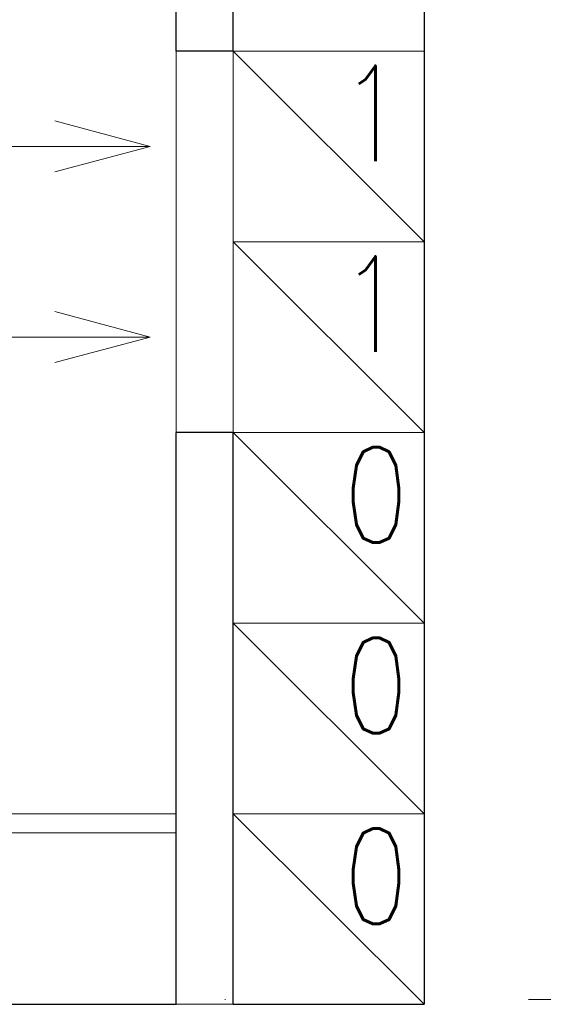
# Model space of a CAD drawing. Header units: millimetres. Extents: x 23192 to 177760, y -399809 to -79279.
# Tile 463 of 656: x 60456 to 60511, y -194641 to -194538. Entities that reach past the tile are written whole.
import ezdxf

# ---------------------------------------------------------------- set-up
doc = ezdxf.new("R2010")
doc.units = ezdxf.units.MM
doc.linetypes.add('DASHDOT', pattern=[25.4, 12.7, -6.35, 0, -6.35])
for name, color, linetype, lineweight in [('!! 0_ Istn-sciany', 3, 'Continuous', 30), ('!! 0_ Istn-widok', 1, 'Continuous', 15), ('!! 0_Istn-went', 5, 'Continuous', 13), ('!! 0_Osie', 1, 'DASHDOT', 13), ('!! 2 ZABUDOWA GK-MDF', 54, 'Continuous', 13), ('0-osie-liniA', 14, 'DASHDOT', 5)]:
    doc.layers.add(name, color=color, linetype=linetype, lineweight=lineweight)
doc.styles.add('ARCHETYP', font='romans.shx', dxfattribs={"height": 15})

# ---------------------------------------------------------------- blocks, each defined once
blk = doc.blocks.new('BLOK OSI')
at = {"layer": '0-osie-liniA', "ltscale": 5}
blk.add_lwpolyline([(48639.25763, -194702.0883), (55442.2848, -194702.0883)], dxfattribs=at)

msp = doc.modelspace()

# ---------------------------------------------------------------- linework, layer by layer
at = {"layer": '!! 0_ Istn-sciany'}
for points in [[(60472.56735, -194541.12813), (60472.56735, -194505.12813)], [(60478.56735, -194541.12813), (60478.56735, -194511.12813)], [(60498.56735, -194511.12813), (60498.56735, -194641.12813)], [(60478.56735, -194541.12813), (60472.56735, -194541.12813)], [(60472.56735, -194641.12813), (60472.56735, -194581.12813)], [(60478.56735, -194581.12813), (60472.56735, -194581.12813)], [(60478.56735, -194641.12813), (60478.56735, -194581.12813)], [(60216.56735, -194641.12813), (60472.56735, -194641.12813)], [(60478.56735, -194641.12813), (60498.56735, -194641.12813)]]:
    msp.add_lwpolyline(points, dxfattribs=at)
at = {"layer": '!! 0_ Istn-widok'}
msp.add_lwpolyline([(60478.56735, -194641.12813), (60472.56735, -194641.12813)], dxfattribs=at)
at = {"layer": '!! 0_Istn-went'}
for points in [[(60472.56735, -194541.12813), (60472.56735, -194581.12813)], [(60478.56735, -194541.12813), (60498.56735, -194561.12813)], [(60469.86062, -194551.12813), (60459.86062, -194548.44864)], [(60429.81409, -194551.12813), (60469.86062, -194551.12813)], [(60469.86062, -194551.12813), (60459.86062, -194553.80762)], [(60478.56735, -194561.12813), (60498.56735, -194581.12813)], [(60469.86062, -194571.12813), (60459.86062, -194568.44864)], [(60429.81409, -194571.12813), (60469.86062, -194571.12813)], [(60469.86062, -194571.12813), (60459.86062, -194573.80762)], [(60478.56735, -194581.12813), (60498.56735, -194601.12813)], [(60478.56735, -194601.12813), (60498.56735, -194621.12813)], [(60478.56735, -194621.12813), (60498.56735, -194641.12813)]]:
    msp.add_lwpolyline(points, dxfattribs=at)
for points in [[(60478.56735, -194561.12813), (60498.56735, -194561.12813), (60498.56735, -194541.12813), (60478.56735, -194541.12813)], [(60478.56735, -194581.12813), (60498.56735, -194581.12813), (60498.56735, -194561.12813), (60478.56735, -194561.12813)], [(60478.56735, -194601.12813), (60498.56735, -194601.12813), (60498.56735, -194581.12813), (60478.56735, -194581.12813)], [(60478.56735, -194621.12813), (60498.56735, -194621.12813), (60498.56735, -194601.12813), (60478.56735, -194601.12813)], [(60478.56735, -194641.12813), (60498.56735, -194641.12813), (60498.56735, -194621.12813), (60478.56735, -194621.12813)]]:
    msp.add_lwpolyline(points, close=True, dxfattribs=at)
at = {"layer": '!! 2 ZABUDOWA GK-MDF'}
for points in [[(60372.56735, -194621.12813), (60472.56735, -194621.12813)], [(60372.56735, -194623.12813), (60472.56735, -194623.12813)]]:
    msp.add_lwpolyline(points, dxfattribs=at)

# ---------------------------------------------------------------- block references
at = {"layer": '!! 0_Osie'}
msp.add_blockref('BLOK OSI', (8819.85593, 61.46017), dxfattribs=at)

# ---------------------------------------------------------------- texts
at = {"layer": '!! 0_Istn-went', "style": 'ARCHETYP', "width": 0.8}
for s, p in [('1', (60489.68792, -194552.6678)), ('1', (60489.68792, -194572.6678)), ('0', (60490.1091, -194592.69124)), ('0', (60490.1091, -194612.69124)), ('0', (60490.1091, -194632.69124))]:
    msp.add_text(s, height=10, rotation=0, dxfattribs=at).set_placement(p)

doc.saveas('drawing.dxf')
